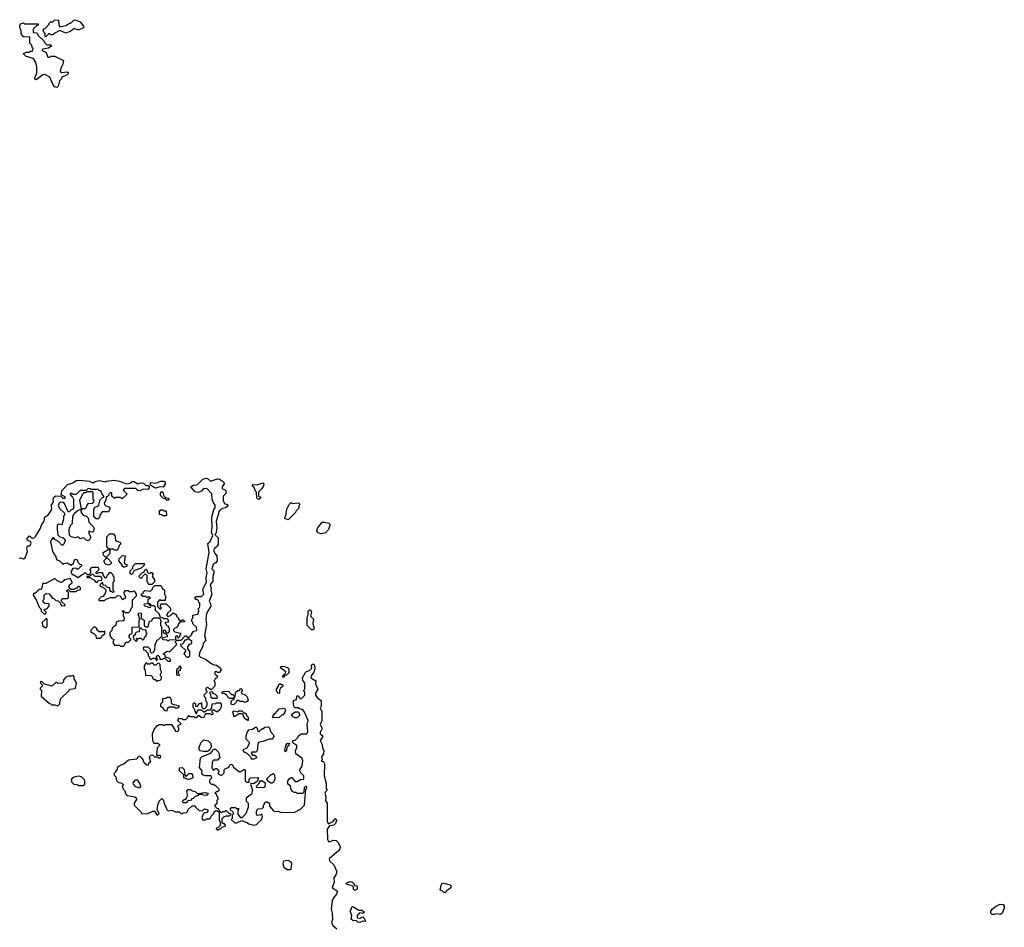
# Model space of a CAD drawing. Extents: x 2219101 to 2444320, y 201258 to 358766.
# Tile 270 of 349: x 2367257 to 2377004, y 263767 to 272750. Entities that reach past the tile are written whole.
import ezdxf

# ---------------------------------------------------------------- set-up
doc = ezdxf.new("R2010")
doc.units = 0

msp = doc.modelspace()

# ---------------------------------------------------------------- linework, layer by layer
at = {"layer": '0CON10XD'}
for points in [[(2367515, 272580), (2367510, 272585), (2367510, 272615), (2367493, 272633), (2367491.7, 272658.3), (2367508.3, 272661.7), (2367550, 272705), (2367550, 272715), (2367561.7, 272728.3), (2367585, 272730), (2367605, 272750), (2367640, 272745), (2367642.5, 272695), (2367655, 272680), (2367715, 272692.5), (2367755, 272720), (2367765, 272720), (2367785, 272740), (2367805, 272747.5), (2367855, 272727.5), (2367887, 272687), (2367890, 272675), (2367882.5, 272665), (2367845, 272650), (2367831.7, 272648.3), (2367795, 272662.5), (2367762.5, 272635), (2367715, 272616.2), (2367655, 272642.5), (2367603, 272617), (2367585, 272600), (2367565, 272600), (2367555, 272610), (2367545, 272610), (2367515, 272580)], [(2367625, 272080), (2367602.5, 272085), (2367583.3, 272113.3), (2367555, 272180), (2367505, 272207.5), (2367485, 272203.3), (2367420, 272155), (2367405, 272160), (2367413.3, 272195), (2367427, 272217), (2367427.5, 272285), (2367417.5, 272325), (2367395, 272367.5), (2367320, 272385), (2367290, 272415), (2367325, 272430), (2367355, 272430), (2367363, 272437), (2367385, 272440), (2367390, 272465), (2367380, 272475), (2367378.3, 272498.3), (2367358.3, 272518.3), (2367358.3, 272578.3), (2367295, 272580), (2367281.7, 272591.7), (2367272.5, 272615), (2367271.7, 272641.7), (2367258.3, 272668.3), (2367260, 272705), (2367265, 272710), (2367295, 272720), (2367305, 272710), (2367438.3, 272708.3), (2367440, 272695), (2367421.7, 272688.3), (2367390, 272655), (2367391.7, 272621.7), (2367425, 272620), (2367440, 272595), (2367498.3, 272538.3), (2367505, 272520), (2367525, 272500), (2367565, 272500), (2367570, 272495), (2367566.4, 272483.6), (2367541.7, 272468.3), (2367481.7, 272458.3), (2367480, 272445), (2367520, 272425), (2367535, 272380), (2367555, 272380), (2367565, 272390), (2367605, 272390), (2367690, 272345), (2367685, 272310), (2367665, 272270), (2367658.3, 272238.3), (2367675, 272227.5), (2367725, 272232.5), (2367735.8, 272225.8), (2367736.7, 272215), (2367727.5, 272205), (2367671.7, 272178.3), (2367670, 272165), (2367650, 272145), (2367637, 272093), (2367625, 272080)], [(2367250, 267420), (2367265, 267423.8), (2367295, 267413.3), (2367311.2, 267425), (2367333.8, 267485), (2367327, 267517), (2367330, 267535), (2367335, 267542.5), (2367356.1, 267543.9), (2367370, 267565), (2367362.5, 267585), (2367330, 267600), (2367330, 267615), (2367355, 267640), (2367385, 267618), (2367400, 267620), (2367413.8, 267635), (2367459.7, 267710.3), (2367476.2, 267755), (2367498.8, 267785), (2367505, 267830), (2367535.9, 267844.1), (2367570, 267895), (2367573.8, 267915), (2367568.3, 267941.7), (2367591.7, 267978.3), (2367587.5, 268005), (2367595, 268022.5), (2367615, 268036.2), (2367663, 268033), (2367684.4, 268014.4), (2367706.1, 268013.9), (2367707.5, 268027.5), (2367666.7, 268046.7), (2367675, 268087.5), (2367731.2, 268148.8), (2367783.6, 268166.4), (2367815, 268190), (2367853.6, 268193.6), (2367944, 268184), (2367985, 268167.5), (2368005, 268180), (2368045, 268188.8), (2368105, 268177.5), (2368116.4, 268183.6), (2368188.3, 268191.7), (2368245, 268183.3), (2368315, 268156.7), (2368355, 268163.3), (2368371.7, 268178.3), (2368385, 268180), (2368425, 268157.5), (2368455, 268166.7), (2368481.7, 268161.7), (2368505, 268140), (2368528.3, 268138.3), (2368540, 268125), (2368540, 268115), (2368525, 268100), (2368478.3, 268101.7), (2368445, 268087.5), (2368425, 268090), (2368405, 268110), (2368295, 268110), (2368280, 268095), (2368320, 268055), (2368275, 268010), (2368265, 268010), (2368255, 268020), (2368205, 268020), (2368195, 268010), (2368170, 268035), (2368168.3, 268068.3), (2368151.7, 268068.3), (2368140, 268055), (2368140, 268045), (2368125, 268030), (2368111.7, 268028.3), (2368110, 267995), (2368092.5, 267965), (2368095, 267950), (2368108.3, 267938.3), (2368138.3, 267928.3), (2368150, 267915), (2368150, 267905), (2368135, 267880), (2368071.7, 267878.3), (2368050, 267845), (2368048.3, 267821.7), (2368035, 267810), (2368015, 267810), (2367990, 267835), (2367990, 267905), (2368005, 267930), (2368025, 267932.5), (2368040, 267945), (2368053, 267997), (2368075, 268020), (2368090, 268025), (2368090, 268035), (2368073, 268053), (2368058.3, 268088.3), (2368045, 268090), (2368035, 268100), (2367965, 268100), (2367957, 268107), (2367935, 268110), (2367915, 268090), (2367855, 268090), (2367815, 268050), (2367785, 268050), (2367775, 268060), (2367755, 268060), (2367755, 268050), (2367780, 268025), (2367790, 268005), (2367790, 267915), (2367778.3, 267901.7), (2367765, 267900), (2367745, 267880), (2367735, 267880), (2367701.2, 267961.2), (2367685, 267971.4), (2367665, 267974.2), (2367651.7, 267968.3), (2367638, 267945), (2367652.1, 267912.1), (2367700, 267865), (2367700, 267845), (2367690, 267835), (2367690, 267805), (2367675, 267750), (2367645, 267757.5), (2367627.5, 267745), (2367626.7, 267705), (2367635, 267650), (2367655, 267630), (2367685, 267623.3), (2367705, 267610), (2367706.4, 267593.6), (2367695, 267560), (2367685, 267550), (2367675, 267550), (2367640, 267585), (2367603.6, 267603.6), (2367595, 267620), (2367585, 267620), (2367570, 267605), (2367562.5, 267585), (2367580, 267485), (2367590, 267475), (2367590, 267465), (2367610, 267445), (2367621.7, 267411.7), (2367635, 267400), (2367648.3, 267398.3), (2367685, 267360), (2367693, 267367), (2367725, 267372.5), (2367765, 267350), (2367788.3, 267371.7), (2367800, 267405), (2367805, 267410), (2367818.3, 267408.3), (2367830, 267395), (2367831.7, 267381.7), (2367851.7, 267361.7), (2367868.3, 267358.3), (2367870, 267345), (2367835, 267310), (2367825, 267310), (2367815, 267320), (2367781.7, 267318.3), (2367762.5, 267285), (2367775, 267260), (2367785, 267260), (2367835, 267230), (2367875, 267260), (2367888.3, 267261.7), (2367905, 267280), (2367925, 267260), (2367948.3, 267261.7), (2367960, 267275), (2367960, 267295), (2367950, 267305), (2367975, 267330), (2368035, 267330), (2368040, 267305), (2368011.7, 267278.3), (2368011.7, 267271.7), (2368025, 267270), (2368035, 267280), (2368075, 267280), (2368080, 267255), (2368095, 267230), (2368115, 267230), (2368121.7, 267248.3), (2368140, 267265), (2368140, 267275), (2368145, 267280), (2368158.3, 267278.3), (2368178.3, 267258.3), (2368180, 267245), (2368190, 267235), (2368190, 267185), (2368180, 267175), (2368177.5, 267155), (2368180, 267105), (2368190, 267095), (2368190, 267085), (2368175, 267080), (2368165, 267090), (2368151.7, 267091.7), (2368148.3, 267128.3), (2368125, 267130), (2368105, 267150), (2368081.7, 267151.7), (2368080, 267175), (2368071.7, 267178.3), (2368051.7, 267158.3), (2368050, 267145), (2368088.3, 267128.3), (2368108.3, 267108.3), (2368110, 267095), (2368100, 267065), (2368078.3, 267041.7), (2368060, 267035), (2368040, 267015), (2368040, 267005), (2368045, 267000), (2368095, 267000), (2368105, 267010), (2368155, 267030), (2368205, 267030), (2368225, 267050), (2368248.3, 267048.3), (2368260, 267035), (2368260, 267025), (2368275, 267010), (2368308.3, 267031.7), (2368298.3, 267058.3), (2368290, 267065), (2368290, 267085), (2368305, 267100), (2368331.7, 267101.7), (2368345, 267090), (2368375, 267090), (2368388.3, 267098.3), (2368410, 267065), (2368410, 267045), (2368370, 267005), (2368370, 266935), (2368360, 266925), (2368348.3, 266891.7), (2368335, 266880), (2368305, 266880), (2368285, 266900), (2368270, 266895), (2368280, 266885), (2368280, 266845), (2368290, 266835), (2368288.3, 266801.7), (2368235, 266797.5), (2368211.7, 266788.3), (2368208.3, 266751.7), (2368191.7, 266748.3), (2368171.7, 266728.3), (2368170, 266705), (2368150, 266685), (2368150, 266655), (2368165, 266630), (2368190, 266615), (2368180, 266585), (2368195, 266560), (2368245, 266560), (2368255, 266550), (2368285, 266550), (2368298.3, 266561.7), (2368300, 266575), (2368311.7, 266588.3), (2368335, 266590), (2368358.3, 266611.7), (2368358.3, 266618.3), (2368340, 266635), (2368340, 266655), (2368351.7, 266668.3), (2368370, 266675), (2368371.7, 266738.3), (2368435, 266740), (2368440, 266745), (2368440, 266805), (2368450, 266815), (2368440, 266825), (2368440, 266845), (2368430, 266855), (2368435, 266880), (2368460, 266875), (2368460, 266825), (2368488.3, 266808.3), (2368490, 266755), (2368505, 266740), (2368528.3, 266741.7), (2368541.7, 266798.3), (2368565, 266800), (2368571.7, 266818.3), (2368585, 266830), (2368635, 266830), (2368648.3, 266818.3), (2368650, 266805), (2368660, 266795), (2368650, 266785), (2368650, 266755), (2368660, 266745), (2368660, 266645), (2368628.3, 266611.7), (2368610, 266605), (2368610, 266595), (2368593, 266567), (2368590, 266505), (2368580, 266495), (2368578.3, 266481.7), (2368565, 266480), (2368551.7, 266491.7), (2368550, 266515), (2368528.3, 266538.3), (2368485, 266540), (2368480, 266535), (2368481.7, 266511.7), (2368498.3, 266508.3), (2368528.3, 266478.3), (2368530, 266455), (2368540, 266445), (2368541.7, 266431.7), (2368555, 266420), (2368565, 266420), (2368575, 266430), (2368595, 266430), (2368611.7, 266411.7), (2368618.3, 266411.7), (2368620, 266425), (2368610, 266435), (2368610, 266445), (2368625, 266460), (2368640, 266445), (2368645, 266420), (2368675, 266420), (2368685, 266430), (2368695, 266430), (2368721.7, 266401.7), (2368748.3, 266401.7), (2368748.3, 266418.3), (2368735, 266430), (2368701.7, 266441.7), (2368698.3, 266458.3), (2368681.7, 266471.7), (2368681.7, 266478.3), (2368715, 266500), (2368738.3, 266491.7), (2368808.3, 266561.7), (2368810, 266575), (2368800, 266585), (2368800, 266595), (2368811.7, 266608.3), (2368855, 266610), (2368895, 266650), (2368905, 266650), (2368915, 266640), (2368935, 266640), (2368960, 266665), (2368960, 266675)], [(2368960, 266675), (2368981.7, 266698.3), (2369010, 266705), (2369008.3, 266738.3), (2368971.7, 266771.7), (2368970, 266785), (2368960, 266795), (2368960, 266815), (2368970, 266825), (2368970, 266855), (2369020, 266865), (2369030, 266895), (2369030, 266905), (2369020, 266915), (2369037, 266933), (2369040, 266945), (2369040, 266975), (2369030, 266985), (2369028.3, 266998.3), (2369015, 267010), (2369001.7, 267011.7), (2368990, 267025), (2369005, 267040), (2369055, 267040), (2369080, 267065), (2369070, 267115), (2369106.4, 267183.6), (2369102.5, 267225), (2369112.5, 267275), (2369102.5, 267315), (2369132.5, 267475), (2369120, 267565), (2369142.5, 267585), (2369170, 267645), (2369157, 267677), (2369162.5, 267725), (2369160, 267825), (2369178.3, 267901.7), (2369191.7, 267918.3), (2369192.5, 267945), (2369173, 267973), (2369163, 268003), (2369158.3, 268058.3), (2369108.3, 268108.3), (2369073, 268107), (2369056.7, 268083.3), (2369025, 268070), (2368995, 268077.5), (2368950, 268125), (2368975, 268142.5), (2369015, 268147.5), (2369065, 268198.8), (2369095, 268211.4), (2369115, 268210), (2369145, 268182.5), (2369215, 268206.2), (2369235, 268202.5), (2369263, 268183), (2369280, 268165), (2369280, 268155), (2369260, 268125), (2369260, 268105), (2369285, 268100), (2369300, 268085), (2369298.3, 268061.7), (2369270, 268035), (2369270, 267985), (2369280, 267975), (2369281.7, 267961.7), (2369315, 267950), (2369317.5, 267935), (2369295, 267917.5), (2369265, 267912.5), (2369240, 267900), (2369228.3, 267881.7), (2369221.7, 267848.3), (2369202.5, 267785), (2369207, 267717), (2369197, 267663), (2369190, 267655), (2369221.7, 267621.7), (2369220, 267555), (2369215, 267540), (2369183.9, 267516.1), (2369176.7, 267495), (2369187.5, 267465), (2369207.5, 267445), (2369210, 267395), (2369195, 267370), (2369185, 267370), (2369171.7, 267358.3), (2369157.5, 267315), (2369177.5, 267295), (2369180, 267275), (2369168.3, 267241.7), (2369167, 267193), (2369142.5, 267155), (2369152.5, 267125), (2369150, 267105), (2369157.5, 267065), (2369132.5, 266995), (2369147, 266967), (2369147.5, 266945), (2369113, 266887), (2369102.5, 266855), (2369100, 266815), (2369107.5, 266765), (2369087.5, 266655), (2369100, 266605), (2369073, 266577), (2369070, 266545), (2369037.5, 266485), (2369033.3, 266455), (2369045, 266440), (2369095, 266420), (2369160, 266375), (2369183, 266363), (2369205, 266360), (2369243, 266333), (2369252.5, 266315), (2369235, 266290), (2369215, 266290), (2369205, 266300), (2369190, 266295), (2369190, 266275), (2369210, 266255), (2369208.3, 266231.7), (2369191.7, 266228.3), (2369190, 266215), (2369180, 266205), (2369190, 266195), (2369190, 266155), (2369155, 266120), (2369145, 266120), (2369115, 266140), (2369100, 266135), (2369100, 266115), (2369110, 266105), (2369110, 266095), (2369080, 266065), (2369081.7, 266051.7), (2369097, 266037), (2369100, 266005), (2369110, 265995), (2369110, 265965), (2369098.3, 265941.7), (2369085, 265930), (2369075, 265930), (2369061.7, 265941.7), (2369060, 265985), (2369055, 265990), (2369045, 265980), (2369031.7, 265978.3), (2369015, 265950), (2369001.7, 265951.7), (2369000, 265975), (2368988.3, 265988.3), (2368970, 265975), (2368970, 265945), (2368980, 265935), (2369001.7, 265881.7), (2369008.3, 265881.7), (2369020, 265915), (2369025, 265920), (2369055, 265920), (2369075, 265900), (2369085, 265900), (2369115, 265920), (2369145, 265920), (2369160, 265935), (2369161.7, 265978.3), (2369197, 265983), (2369205, 265990), (2369245, 265990), (2369251.7, 265981.7), (2369252.5, 265945), (2369239.3, 265920.7), (2369215, 265900), (2369205, 265900), (2369175, 265920), (2369160, 265905), (2369160, 265895), (2369170, 265885), (2369168.3, 265871.7), (2369155, 265870), (2369145, 265880), (2369095, 265880), (2369075, 265840), (2369053, 265843), (2369035, 265860), (2369021.7, 265858.3), (2369005, 265840), (2368995, 265840), (2368985, 265850), (2368945, 265850), (2368935, 265860), (2368925, 265860), (2368918.3, 265841.7), (2368895, 265820), (2368875, 265820), (2368865, 265830), (2368845, 265830), (2368831.7, 265838.3), (2368820, 265815), (2368848.3, 265788.3), (2368850, 265775), (2368831.7, 265768.3), (2368820, 265755), (2368830, 265745), (2368830, 265715), (2368815, 265700), (2368800, 265705), (2368800, 265715), (2368765, 265770), (2368695, 265770), (2368685, 265760), (2368675, 265770), (2368635, 265770), (2368625, 265760), (2368615, 265760), (2368590, 265735), (2368568.3, 265681.7), (2368572.5, 265615), (2368585, 265590), (2368625, 265590), (2368640, 265575), (2368640, 265565), (2368618.3, 265541.7), (2368610, 265475), (2368615, 265470), (2368645, 265470), (2368650, 265465), (2368648.3, 265441.7), (2368635, 265440), (2368625, 265450), (2368595, 265450), (2368575, 265470), (2368551.7, 265468.3), (2368540, 265455), (2368550, 265405), (2368531.7, 265388.3), (2368528.3, 265371.7), (2368515, 265370), (2368490, 265395), (2368480, 265425), (2368468.3, 265438.3), (2368448.3, 265458.3), (2368435, 265460), (2368421.7, 265448.3), (2368415, 265430), (2368335, 265422.5), (2368290, 265385), (2368251.7, 265368.3), (2368245, 265360), (2368231.7, 265358.3), (2368220, 265345), (2368220, 265325), (2368210, 265315), (2368210, 265305), (2368190, 265285), (2368191.7, 265271.7), (2368210, 265255), (2368215, 265220), (2368235, 265200), (2368257, 265197), (2368280, 265185), (2368270, 265155), (2368280, 265145), (2368280, 265135), (2368298.3, 265118.3), (2368303, 265093), (2368311.7, 265081.7), (2368325, 265070), (2368397, 265057), (2368408.3, 265048.3), (2368411.7, 265031.7), (2368390, 264995), (2368390, 264975), (2368460, 264905), (2368465, 264890), (2368525, 264892.5), (2368575, 264917.5), (2368590, 264915), (2368615, 264880), (2368625, 264880), (2368638.3, 264891.7), (2368618.3, 264928.3), (2368623.3, 264975), (2368637.5, 265015), (2368665, 265040), (2368680, 265025), (2368683, 265003), (2368713, 264933), (2368725, 264920), (2368765, 264927.5), (2368795, 264910), (2368835, 264910), (2368851.7, 264891.7), (2368865, 264890), (2368875, 264900), (2368908.3, 264901.7), (2368920, 264915), (2368921.7, 264928.3), (2368965, 264970), (2368995, 264970), (2369001.7, 264951.7), (2369033, 264923), (2369065, 264920), (2369085, 264940), (2369118.3, 264928.3), (2369120, 264915), (2369108.3, 264901.7), (2369085, 264900), (2369073, 264887), (2369060, 264855), (2369065, 264830), (2369095, 264830), (2369105, 264840), (2369138.3, 264841.7), (2369150, 264855), (2369151.7, 264868.3), (2369178.3, 264891.7), (2369181.7, 264908.3), (2369195, 264920), (2369215, 264920), (2369230, 264905), (2369230, 264825), (2369240, 264815), (2369240, 264775), (2369218.3, 264751.7), (2369201.7, 264748.3), (2369201.7, 264741.7), (2369215, 264730), (2369225, 264730), (2369235, 264740), (2369245, 264740), (2369261.7, 264758.3), (2369298.3, 264771.7), (2369285, 264790), (2369275, 264790), (2369261.7, 264801.7), (2369260, 264845), (2369278.3, 264861.7), (2369305, 264870), (2369335, 264870), (2369350, 264885), (2369331.7, 264891.7), (2369305, 264920), (2369295, 264920), (2369285, 264910), (2369265, 264910), (2369255, 264900), (2369231.7, 264921.7), (2369225, 264940), (2369211.7, 264941.7), (2369191.7, 264961.7), (2369191.7, 264978.3), (2369210, 264995), (2369210, 265025), (2369220, 265035), (2369220, 265045), (2369205, 265080), (2369190, 265095), (2369205, 265110), (2369215, 265110), (2369230, 265125), (2369230, 265135), (2369195, 265170), (2369185, 265170), (2369175, 265180), (2369155, 265180), (2369140, 265195), (2369140, 265225), (2369157.5, 265245), (2369155, 265260), (2369145, 265267.5), (2369095, 265267.5), (2369067, 265277), (2369060, 265295), (2369062.5, 265315), (2369037, 265347), (2369045, 265440), (2369063, 265457), (2369148.3, 265491.7), (2369170, 265515), (2369175, 265530), (2369195, 265530), (2369220, 265505), (2369230, 265485), (2369230, 265465), (2369240, 265455), (2369215, 265420), (2369175, 265420), (2369170, 265415), (2369162.5, 265395), (2369160, 265345), (2369175, 265320), (2369195, 265340), (2369205, 265340), (2369211.7, 265331.7), (2369230, 265305), (2369220, 265295), (2369220, 265285), (2369255, 265270), (2369280, 265295), (2369280, 265325), (2369295, 265340), (2369325, 265350), (2369341.7, 265378.3), (2369355, 265380), (2369370, 265365), (2369370, 265355), (2369425, 265310), (2369445, 265310), (2369475, 265330), (2369485, 265330), (2369490, 265315), (2369490, 265215), (2369501.7, 265201.7), (2369528.3, 265201.7), (2369528.3, 265231.7), (2369543, 265247), (2369615, 265250), (2369620, 265245), (2369610, 265215), (2369598.3, 265201.7), (2369571.7, 265188.3), (2369545, 265190), (2369540, 265185), (2369562.5, 265125), (2369550, 265085), (2369500, 265045), (2369500, 265015), (2369520, 264995), (2369520, 264955), (2369495, 264890), (2369455, 264850), (2369445, 264850), (2369420, 264885), (2369420, 264925), (2369428.3, 264938.3), (2369405, 264940), (2369395, 264950), (2369355, 264950), (2369341.7, 264938.3), (2369341.7, 264931.7), (2369370, 264905), (2369370, 264885), (2369360, 264875), (2369360, 264845), (2369350, 264835), (2369385, 264800), (2369405, 264800), (2369455, 264822.5), (2369511.7, 264801.7), (2369525, 264790), (2369568.3, 264778.3), (2369600, 264785), (2369650, 264835), (2369660, 264865), (2369655, 264890), (2369645, 264880), (2369611.7, 264871.7), (2369600, 264885), (2369600, 264915), (2369615, 264940), (2369658.3, 264941.7), (2369670, 264955), (2369670, 264975), (2369680, 264985), (2369681.7, 264998.3), (2369695, 265010), (2369705, 265010), (2369719.3, 264999.3), (2369730, 264985), (2369730, 264965), (2369768.3, 264918.3), (2369785, 264912.5), (2369816.4, 264916.4), (2369845, 264903.3), (2369980, 264905), (2370035, 264937.5), (2370077.5, 264975), (2370090, 265135), (2370100, 265145), (2370095, 265160), (2370085, 265160), (2370071.7, 265148.3), (2370070, 265105), (2370055, 265090), (2370005, 265090), (2369995, 265100)], [(2368605, 268112.5), (2368590, 268115), (2368551.7, 268141.7), (2368550, 268165), (2368555, 268170), (2368605, 268162.5), (2368655, 268182.5), (2368685, 268182.5), (2368697.5, 268175), (2368697, 268153), (2368678.3, 268121.7), (2368645, 268127.5), (2368605, 268112.5)], [(2369625, 268002.5), (2369615, 268003.3), (2369603.3, 268015), (2369600, 268075), (2369590, 268085), (2369578.3, 268118.3), (2369561.7, 268131.7), (2369560, 268145), (2369565, 268150), (2369605, 268147.5), (2369665, 268167.5), (2369673, 268153), (2369670, 268135), (2369655, 268110), (2369620, 268075), (2369620, 268035), (2369640, 268025), (2369640, 268015), (2369625, 268002.5)], [(2367935, 267592.5), (2367915, 267597.5), (2367895, 267617.5), (2367885, 267620), (2367855, 267612.5), (2367835, 267630), (2367805, 267620), (2367765, 267630), (2367748.3, 267648.3), (2367747.5, 267695), (2367750, 267725), (2367760, 267735), (2367760, 267745), (2367780, 267765), (2367783, 267837), (2367800, 267865), (2367825, 267890), (2367870, 267910), (2367852.5, 267995), (2367881.7, 268058.3), (2367895, 268070), (2367915, 268070), (2367925, 268080), (2367975, 268080), (2367980, 268075), (2367980, 268005), (2367990, 267995), (2367987, 267973), (2367975, 267960), (2367931.7, 267958.3), (2367920, 267945), (2367910, 267915), (2367901.7, 267908.3), (2367870, 267910), (2367870, 267895), (2367862.5, 267887.5), (2367867.5, 267865), (2367885, 267847.5), (2367917, 267837), (2367935, 267820), (2367940, 267775), (2367985, 267732.5), (2367993.3, 267715), (2367985, 267682.5), (2367975, 267677.5), (2367952.5, 267682.5), (2367945, 267690), (2367940, 267685), (2367940, 267665), (2367957.5, 267635), (2367957.5, 267625), (2367952.5, 267605), (2367935, 267592.5)], [(2368725, 267993.3), (2368710, 267995), (2368698.3, 268008.3), (2368681.7, 268011.7), (2368651.7, 268041.7), (2368650, 268065), (2368665, 268080), (2368677, 268067), (2368681.7, 268041.7), (2368701.7, 268021.7), (2368727.5, 268015), (2368732.5, 268005), (2368725, 267993.3)], [(2369915, 267800), (2369881.7, 267811.7), (2369880, 267825), (2369890, 267835), (2369902.5, 267905), (2369925, 267950), (2369945, 267970), (2369955, 267962.5), (2370017, 267967), (2370030, 267955), (2370020, 267935), (2370020, 267915), (2369990, 267885), (2369987, 267873), (2369968.3, 267851.7), (2369915, 267800)], [(2368705, 267840), (2368675, 267840), (2368665, 267850), (2368641.7, 267851.7), (2368641.7, 267888.3), (2368655, 267900), (2368675, 267900), (2368685, 267890), (2368708.3, 267888.3), (2368710, 267845), (2368705, 267840)], [(2370235, 267660), (2370204.1, 267674.1), (2370196.7, 267695), (2370203.9, 267716.1), (2370250, 267775), (2370275, 267776.7), (2370317.5, 267767.5), (2370327.5, 267757.5), (2370327.5, 267745), (2370312.5, 267705), (2370285, 267672.5), (2370255, 267663.3), (2370235, 267660)], [(2368115, 267430), (2368105, 267430), (2368085, 267450), (2368082.5, 267475), (2368140, 267510), (2368120, 267535), (2368118.3, 267631.7), (2368145, 267660), (2368185, 267660), (2368200, 267645), (2368205, 267600), (2368218.3, 267588.3), (2368248.3, 267578.3), (2368260, 267565), (2368240, 267545), (2368225, 267500), (2368195, 267500), (2368185, 267510), (2368140, 267510), (2368147.5, 267497.5), (2368147.5, 267465), (2368115, 267430)], [(2368135, 267352.5), (2368105, 267360), (2368093, 267383), (2368093, 267397), (2368115, 267420), (2368125, 267420), (2368170, 267375), (2368155, 267360), (2368135, 267352.5)], [(2368285, 267330), (2368271.7, 267341.7), (2368270, 267355), (2368237.5, 267395), (2368240, 267415), (2368275, 267447.5), (2368300, 267445), (2368292.5, 267375), (2368301.7, 267361.7), (2368320, 267355), (2368318.3, 267341.7), (2368295, 267332.5), (2368285, 267330)], [(2368365, 267260), (2368350, 267265), (2368350, 267295), (2368378.3, 267321.7), (2368380, 267345), (2368401.7, 267368.3), (2368488.3, 267368.3), (2368488.3, 267351.7), (2368458.3, 267321.7), (2368391.7, 267298.3), (2368380, 267285), (2368378.3, 267271.7), (2368365, 267260)], [(2368565, 267160), (2368535, 267160), (2368530, 267165), (2368530, 267175), (2368520, 267185), (2368517.5, 267247.5), (2368508.3, 267258.3), (2368491.7, 267258.3), (2368455, 267220), (2368440, 267235), (2368440, 267245), (2368471.7, 267278.3), (2368488.3, 267281.7), (2368491.7, 267298.3), (2368505, 267310), (2368518.3, 267298.3), (2368520, 267285), (2368531.7, 267271.7), (2368545, 267270), (2368555, 267280), (2368565, 267280), (2368580, 267265), (2368572.5, 267257.5), (2368572.5, 267235), (2368590, 267205), (2368590, 267185), (2368565, 267160)], [(2367515, 266870), (2367520, 266885), (2367501.7, 266901.7), (2367500, 266915), (2367525, 266920), (2367550, 266945), (2367548.3, 266968.3), (2367505, 266970), (2367490, 266985), (2367490, 267005), (2367500, 267015), (2367500, 267055), (2367515, 267070), (2367547, 267067), (2367580, 267025), (2367595, 267020), (2367615, 267000), (2367638.3, 266998.3), (2367658.3, 266978.3), (2367660, 266965), (2367671.7, 266951.7), (2367705, 266950), (2367708.3, 266958.3), (2367671.7, 266991.7), (2367670, 267005), (2367685, 267020), (2367725, 267020), (2367738.3, 267031.7), (2367740, 267085), (2367721.7, 267091.7), (2367721.7, 267098.3), (2367735, 267110), (2367755, 267090), (2367815, 267090), (2367825, 267100), (2367858.3, 267111.7), (2367858.3, 267128.3), (2367845, 267140), (2367835, 267140), (2367818.3, 267121.7), (2367805, 267120), (2367795, 267110), (2367761.7, 267111.7), (2367743, 267137), (2367750, 267155), (2367765, 267170), (2367780, 267175), (2367755, 267217.5), (2367705, 267207.5), (2367678.3, 267181.7), (2367665, 267180), (2367625, 267200), (2367605, 267220), (2367515, 267170), (2367481.7, 267168.3), (2367480, 267135), (2367468.3, 267111.7), (2367445, 267110), (2367419.3, 267080.7), (2367405, 267070), (2367395, 267070), (2367390, 267055), (2367421.7, 267001.7), (2367450, 266935), (2367470, 266915), (2367470, 266895), (2367495, 266870), (2367515, 266870)], [(2368025, 267180), (2368035, 267200), (2368068.3, 267201.7), (2368070, 267225), (2368058.3, 267238.3), (2368005, 267240), (2367985, 267260), (2367975, 267260), (2367945, 267240), (2367921.7, 267238.3), (2367925, 267230), (2367958.3, 267228.3), (2367973, 267213), (2367988.3, 267208.3), (2368011.7, 267181.7), (2368025, 267180)], [(2368725, 266600), (2368715, 266610), (2368681.7, 266611.7), (2368670, 266625), (2368670, 266635), (2368720, 266645), (2368720, 266655), (2368708.3, 266668.3), (2368695, 266670), (2368681.7, 266681.7), (2368681.7, 266708.3), (2368698.3, 266708.3), (2368701.7, 266691.7), (2368715, 266680), (2368728.3, 266681.7), (2368740, 266695), (2368740, 266725), (2368730, 266735), (2368728.3, 266748.3), (2368711.7, 266751.7), (2368710, 266765), (2368700, 266775), (2368701.7, 266788.3), (2368728.3, 266791.7), (2368728.3, 266808.3), (2368715, 266820), (2368685, 266820), (2368675, 266830), (2368651.7, 266831.7), (2368638.3, 266868.3), (2368601.7, 266901.7), (2368600, 266935), (2368588.3, 266948.3), (2368565, 266950), (2368548.3, 266968.3), (2368530, 266970), (2368550, 266945), (2368548.3, 266931.7), (2368535, 266930), (2368525, 266940), (2368501.7, 266941.7), (2368490, 266955), (2368491.7, 266968.3), (2368530, 266970), (2368530, 267015), (2368550, 267025), (2368535, 267040), (2368525, 267030), (2368515, 267030), (2368505, 267040), (2368475, 267040), (2368460, 267055), (2368461.7, 267068.3), (2368478.3, 267071.7), (2368481.7, 267088.3), (2368495, 267100), (2368550, 267095), (2368570, 267115), (2368571.7, 267128.3), (2368595, 267150), (2368655, 267150), (2368671.7, 267121.7), (2368690, 267105), (2368690, 267065), (2368700, 267045), (2368698.3, 267001.7), (2368655, 267000), (2368645, 267010), (2368620, 266985), (2368621.7, 266941.7), (2368645, 266920), (2368655, 266920), (2368660, 266925), (2368650, 266935), (2368650, 266955), (2368661.7, 266968.3), (2368708.3, 266968.3), (2368745, 266930), (2368750, 266915), (2368748.3, 266901.7), (2368720, 266875), (2368720, 266865), (2368710, 266855), (2368721.7, 266841.7), (2368748.3, 266851.7), (2368775, 266880), (2368808.3, 266858.3), (2368810, 266845), (2368830, 266825), (2368830, 266815), (2368841.7, 266801.7), (2368855, 266800), (2368865, 266810), (2368875, 266810), (2368890, 266795), (2368885, 266790), (2368841.7, 266788.3), (2368828.3, 266771.7), (2368818.3, 266741.7), (2368805, 266730), (2368791.7, 266728.3), (2368780, 266715), (2368780, 266705), (2368791.7, 266691.7), (2368848.3, 266678.3), (2368850, 266665), (2368840, 266655), (2368838.3, 266641.7), (2368825, 266630), (2368818.3, 266648.3), (2368805, 266650), (2368800, 266645), (2368798.3, 266611.7), (2368735, 266610), (2368725, 266600)], [(2370145, 266710), (2370102.5, 266755), (2370102.5, 266825), (2370112.5, 266865), (2370112.5, 266895), (2370125, 266910), (2370135, 266907.5), (2370146.7, 266885), (2370136.7, 266845), (2370166.7, 266815), (2370160, 266775), (2370172.5, 266725), (2370165, 266712.5), (2370145, 266710)], [(2367515, 266730), (2367530, 266745), (2367530, 266815), (2367525, 266820), (2367515, 266820), (2367480, 266785), (2367481.7, 266751.7), (2367515, 266730)], [(2368055, 266630), (2368068.3, 266641.7), (2368071.7, 266658.3), (2368085, 266660), (2368098.3, 266671.7), (2368098.3, 266698.3), (2368085, 266690), (2368045, 266690), (2368021.7, 266711.7), (2368020, 266725), (2368008.3, 266738.3), (2367991.7, 266738.3), (2367961.7, 266708.3), (2367961.7, 266691.7), (2367975, 266680), (2367988.3, 266678.3), (2368010, 266655), (2368015, 266630), (2368055, 266630)], [(2368415, 266600), (2368420, 266605), (2368420, 266620), (2368410, 266625), (2368415, 266630), (2368420, 266620), (2368435, 266630), (2368455, 266630), (2368475, 266610), (2368488.3, 266621.7), (2368491.7, 266638.3), (2368508.3, 266651.7), (2368510, 266665), (2368520, 266675), (2368510, 266685), (2368508.3, 266708.3), (2368475, 266710), (2368458.3, 266728.3), (2368441.7, 266728.3), (2368438.3, 266691.7), (2368411.7, 266688.3), (2368400, 266675), (2368398.3, 266661.7), (2368380, 266645), (2368381.7, 266621.7), (2368401.7, 266601.7), (2368415, 266600)], [(2368925, 266440), (2368940, 266455), (2368940, 266495), (2368920, 266525), (2368920, 266545), (2368941.7, 266568.3), (2368960, 266575), (2368960, 266595), (2368935, 266620), (2368915, 266620), (2368905, 266610), (2368891.7, 266608.3), (2368880, 266595), (2368880, 266585), (2368865, 266570), (2368850, 266565), (2368851.7, 266551.7), (2368900, 266505), (2368880, 266475), (2368911.7, 266441.7), (2368925, 266440)], [(2368615, 266200), (2368625, 266210), (2368647, 266213), (2368660, 266225), (2368660, 266245), (2368650, 266255), (2368650, 266275), (2368660, 266285), (2368660, 266295), (2368650, 266315), (2368647, 266367), (2368635, 266380), (2368621.7, 266378.3), (2368605, 266360), (2368591.7, 266361.7), (2368575, 266380), (2368555, 266380), (2368545, 266370), (2368525, 266370), (2368515, 266380), (2368505, 266380), (2368490, 266355), (2368490, 266325), (2368500, 266315), (2368501.7, 266261.7), (2368558.3, 266258.3), (2368570, 266245), (2368571.7, 266231.7), (2368585, 266220), (2368598.3, 266218.3), (2368615, 266200)], [(2368835, 266260), (2368840, 266265), (2368830, 266275), (2368830, 266305), (2368848.3, 266311.7), (2368850, 266325), (2368860, 266335), (2368845, 266350), (2368831.7, 266348.3), (2368828.3, 266331.7), (2368810, 266315), (2368810, 266265), (2368835, 266260)], [(2369865, 266240), (2369860, 266255), (2369888.3, 266281.7), (2369890, 266295), (2369840, 266335), (2369845, 266350), (2369877, 266347), (2369907, 266337), (2369920, 266325), (2369920, 266285), (2369898.3, 266261.7), (2369881.7, 266258.3), (2369865, 266240)], [(2369995, 265100), (2369975, 265100), (2369950, 265115), (2369950, 265125), (2369940, 265135), (2369938.3, 265168.3), (2369910, 265185), (2369910, 265215), (2369923.6, 265236.4), (2369945, 265250), (2369958.3, 265248.3), (2369960, 265235), (2369985, 265210), (2370005, 265210), (2370035, 265230), (2370068.3, 265231.7), (2370070, 265265), (2370040, 265295), (2370030, 265315), (2370030, 265325), (2370052.5, 265365), (2370060, 265415), (2370050, 265445), (2370035, 265450), (2369990, 265485), (2369988.3, 265511.7), (2370000, 265545), (2370000, 265565), (2369961.7, 265591.7), (2369960, 265615), (2369985, 265620), (2370015, 265650), (2370020, 265665), (2370045, 265680), (2370098.3, 265681.7), (2370107.5, 265705), (2370102.5, 265775), (2370112.5, 265815), (2370077, 265897), (2370058.3, 265918.3), (2370025, 265930), (2370015, 265940), (2369985, 265940), (2369975, 265950), (2369967.5, 265975), (2369968.3, 266011.7), (2369998.3, 266021.7), (2370000, 266055), (2370005, 266060), (2370020, 266055), (2370020, 266045), (2370031.7, 266031.7), (2370045, 266030), (2370080, 266065), (2370080, 266095), (2370070, 266105), (2370070, 266115), (2370080, 266125), (2370080, 266185), (2370058.3, 266208.3), (2370057.5, 266235), (2370085, 266290), (2370095, 266300), (2370125, 266307.5), (2370142.5, 266325), (2370147.5, 266335), (2370145, 266360), (2370155, 266370), (2370165, 266370), (2370175, 266360), (2370177.5, 266325), (2370169.3, 266290.7), (2370142.5, 266255), (2370140, 266235), (2370187.5, 266205), (2370183.8, 266175), (2370207.5, 266125), (2370185.8, 266084.2), (2370184, 266065), (2370200, 266040), (2370235.9, 266015.9), (2370241.2, 266005), (2370240, 265955), (2370232.5, 265935), (2370246.7, 265905), (2370246.2, 265815), (2370232, 265775), (2370252.5, 265735), (2370230, 265695), (2370231.7, 265681.7), (2370249.3, 265669.3), (2370257.5, 265655), (2370231.2, 265615), (2370250, 265575), (2370255, 265540), (2370266.2, 265515), (2370264, 265485), (2370243.3, 265455), (2370250, 265425), (2370240, 265415), (2370265, 265403.3), (2370274.2, 265385), (2370271.2, 265265), (2370290.7, 265190.7), (2370290.7, 265140.7), (2370300, 265125), (2370280, 265105), (2370277.5, 265095), (2370288, 265058), (2370285, 265020), (2370300, 264995), (2370300, 264815), (2370315, 264790), (2370360, 264815), (2370375, 264840), (2370385, 264840), (2370392.5, 264825), (2370382.5, 264795), (2370365, 264777.5), (2370325, 264770), (2370301.4, 264738.6), (2370303.8, 264635), (2370315, 264616.7), (2370335, 264617.5), (2370355, 264630), (2370390, 264625), (2370405, 264610), (2370430, 264565), (2370427.5, 264545), (2370415, 264527.5), (2370321.2, 264445), (2370325, 264423.3), (2370367.5, 264385), (2370396.7, 264315), (2370386.7, 264285), (2370367.5, 264255), (2370369.3, 264210.7), (2370351.2, 264165), (2370355, 264152.5), (2370398.8, 264128.8), (2370400, 264115), (2370393.8, 264095), (2370362.7, 264057.3), (2370350.6, 264029.4), (2370341.4, 263945), (2370351.4, 263905), (2370354.2, 263845), (2370343.8, 263815), (2370355, 263783.3), (2370395, 263750)], [(2367635, 265960), (2367655, 265980), (2367657, 266013), (2367665, 266030), (2367745, 266110), (2367750, 266125), (2367805, 266130), (2367810, 266135), (2367820, 266185), (2367797.5, 266225), (2367797, 266247), (2367785, 266260), (2367765, 266252.5), (2367735, 266252.5), (2367715, 266242.5), (2367690, 266215), (2367690, 266195), (2367678.3, 266181.7), (2367635, 266180), (2367625, 266190), (2367615, 266190), (2367575, 266153.3), (2367503, 266173), (2367475, 266200), (2367460, 266195), (2367461.7, 266181.7), (2367480, 266165), (2367480, 266155), (2367460, 266135), (2367460, 266125), (2367471.7, 266111.7), (2367470, 266055), (2367551.7, 265981.7), (2367565, 265980), (2367575, 265970), (2367605, 265970), (2367635, 265960)], [(2369205, 266030), (2369165, 266030), (2369151.7, 266041.7), (2369150, 266075), (2369140, 266085), (2369141.7, 266098.3), (2369155, 266100), (2369171.7, 266081.7), (2369187, 266077), (2369208.3, 266058.3), (2369210, 266035), (2369205, 266030)], [(2369365, 265967.5), (2369350, 265975), (2369350, 266005), (2369361.7, 266018.3), (2369378.3, 266021.7), (2369380, 266040), (2369365, 266030), (2369335, 266030), (2369310, 266055), (2369305, 266070), (2369295, 266070), (2369285, 266080), (2369261.7, 266081.7), (2369260, 266095), (2369265, 266100), (2369325, 266102.5), (2369355, 266070), (2369365, 266070), (2369378.3, 266058.3), (2369380, 266040), (2369385, 266040), (2369397.5, 266095), (2369415, 266110), (2369428.3, 266111.7), (2369445, 266130), (2369460, 266115), (2369460, 266105), (2369450, 266095), (2369451.7, 266081.7), (2369488.3, 266068.3), (2369508.3, 266048.3), (2369520, 266015), (2369508.3, 266001.7), (2369485, 265992.5), (2369465, 266000), (2369435, 266000), (2369425, 266010), (2369405, 266010), (2369400, 265995), (2369375, 265972.5), (2369365, 265967.5)], [(2369825, 266080), (2369810, 266085), (2369810, 266095), (2369800, 266105), (2369800, 266125), (2369820, 266155), (2369821.7, 266168.3), (2369835, 266180), (2369845, 266170), (2369858.3, 266168.3), (2369860, 266155), (2369840, 266135), (2369830, 266115), (2369830, 266085), (2369825, 266080)], [(2368715, 265910), (2368720, 265935), (2368735, 265950), (2368785, 265950), (2368795, 265940), (2368825, 265940), (2368840, 265955), (2368771.7, 265971.7), (2368760, 265985), (2368760, 266015), (2368745, 266040), (2368715, 266040), (2368705, 266030), (2368671.7, 266028.3), (2368670, 265995), (2368650, 265975), (2368650, 265955), (2368678.3, 265938.3), (2368680, 265925), (2368691.7, 265911.7), (2368715, 265910)], [(2369515, 265812.5), (2369483.6, 265833.6), (2369468.3, 265868.3), (2369455, 265880), (2369425, 265880), (2369387, 265853), (2369375, 265852.5), (2369371.7, 265881.7), (2369362.5, 265897.5), (2369375, 265910), (2369415, 265900), (2369425, 265910), (2369455, 265910), (2369471.7, 265891.7), (2369485, 265890), (2369498.3, 265878.3), (2369501.7, 265861.7), (2369517, 265847), (2369520, 265815), (2369515, 265812.5)], [(2369765, 265840), (2369760, 265845), (2369763, 265857), (2369825, 265930), (2369877, 265937), (2369887.5, 265915), (2369882.5, 265895), (2369865, 265870), (2369855, 265870), (2369825, 265842.5), (2369765, 265840)], [(2370005, 265840), (2369985, 265840), (2369965, 265850), (2369950, 265865), (2369950, 265875), (2369985, 265900), (2370018.3, 265898.3), (2370030, 265865), (2370005, 265840)], [(2369575, 265430), (2369551.7, 265431.7), (2369548.3, 265448.3), (2369508.3, 265488.3), (2369485, 265497.5), (2369470, 265515), (2369475, 265530), (2369508.3, 265541.7), (2369532.5, 265585), (2369530, 265595), (2369498.3, 265628.3), (2369498.3, 265661.7), (2369507.5, 265695), (2369525, 265720), (2369561.7, 265728.3), (2369595, 265750), (2369608.3, 265738.3), (2369610, 265715), (2369625, 265700), (2369655, 265730), (2369665, 265730), (2369683, 265747), (2369715, 265750), (2369728.3, 265738.3), (2369740, 265705), (2369767.5, 265675), (2369772.5, 265655), (2369755, 265627.5), (2369725, 265630), (2369675, 265607.5), (2369620, 265595), (2369612.5, 265575), (2369607.5, 265512.5), (2369595, 265500), (2369555, 265500), (2369550, 265495), (2369550, 265485), (2369561.7, 265471.7), (2369585, 265470), (2369600, 265455), (2369600, 265445), (2369575, 265430)], [(2369113, 265507), (2369077, 265507), (2369043, 265513), (2369033, 265523), (2369032.5, 265545), (2369048.3, 265591.7), (2369078.3, 265621.7), (2369123.6, 265613.6), (2369147.5, 265585), (2369151.7, 265548.3), (2369138.3, 265521.7), (2369125, 265512.5), (2369113, 265507)], [(2369885, 265502.5), (2369880, 265515), (2369892.5, 265565), (2369903.6, 265586.4), (2369925, 265590), (2369930, 265585), (2369920, 265575), (2369920, 265565), (2369901.7, 265548.3), (2369897, 265513), (2369885, 265502.5)], [(2368925, 265230), (2368880, 265245), (2368880, 265275), (2368840, 265315), (2368840, 265345), (2368865, 265347.5), (2368885, 265330), (2368890, 265275), (2368905, 265260), (2368935, 265290), (2368958.3, 265288.3), (2368967, 265277), (2368970, 265245), (2368945, 265232.5), (2368925, 265230)], [(2367885, 265170), (2367900, 265185), (2367900, 265215), (2367895, 265230), (2367870, 265255), (2367835, 265262.5), (2367795, 265252.5), (2367770, 265235), (2367770, 265205), (2367793, 265183), (2367825, 265180), (2367835, 265170), (2367885, 265170)], [(2368445, 265142.5), (2368405, 265157.5), (2368382.5, 265185), (2368380, 265195), (2368403, 265227), (2368420, 265225), (2368447, 265187), (2368452.5, 265165), (2368445, 265142.5)], [(2369665, 265147.5), (2369605, 265150), (2369600, 265165), (2369630, 265195), (2369631.7, 265208.3), (2369645, 265220), (2369655, 265220), (2369687, 265197), (2369685, 265152.5), (2369665, 265147.5)], [(2369755, 265192.5), (2369743, 265193), (2369710, 265215), (2369702.5, 265235), (2369745, 265280), (2369755, 265280), (2369765, 265290), (2369780, 265275), (2369782.5, 265235), (2369772.5, 265205), (2369755, 265192.5)], [(2368905, 265000), (2368875, 265000), (2368870, 265015), (2368885, 265030), (2368898.3, 265031.7), (2368911.7, 265048.3), (2368917.5, 265075), (2368910, 265115), (2368925, 265130), (2368945, 265130), (2368973, 265113), (2368995, 265110), (2369015, 265090), (2369055, 265090), (2369063, 265097), (2369095, 265100), (2369120, 265095), (2369118.3, 265081.7), (2369105, 265070), (2369073, 265073), (2369065, 265080), (2369035, 265080), (2369025, 265070), (2368995, 265060), (2368975, 265040), (2368961.7, 265038.3), (2368948.3, 265021.7), (2368921.7, 265018.3), (2368905, 265000)], [(2369935, 264338.6), (2369944.4, 264345.6), (2369948.9, 264371.1), (2369950.9, 264395), (2369943, 264413), (2369915, 264427.1), (2369868.8, 264421.2), (2369862.9, 264395), (2369873, 264363), (2369905, 264339.6), (2369935, 264338.6)], [(2370575, 264130), (2370562.5, 264142.5), (2370560, 264165), (2370548.3, 264178.3), (2370493, 264193), (2370490, 264205), (2370525, 264220), (2370545, 264217.5), (2370560, 264205), (2370571.7, 264181.7), (2370596.4, 264176.4), (2370597.5, 264145), (2370575, 264130)], [(2371475, 264110), (2371455, 264110), (2371438.3, 264128.3), (2371420, 264135), (2371427.5, 264185), (2371443, 264207), (2371517, 264187), (2371530, 264175), (2371513, 264147), (2371481.7, 264128.3), (2371475, 264110)], [(2370625, 263813.3), (2370605, 263817.5), (2370591.7, 263831.7), (2370553, 263833), (2370538.3, 263848.3), (2370543.3, 263885), (2370527.5, 263925), (2370541.7, 263948.3), (2370542.5, 263965), (2370555, 263972.5), (2370615, 263937.5), (2370646.7, 263936.7), (2370670, 263915), (2370655, 263902.5), (2370619.3, 263910.7), (2370593, 263877), (2370601.7, 263861.7), (2370623.6, 263853.6), (2370655, 263870), (2370665, 263860), (2370677.5, 263835), (2370676.4, 263823.6), (2370655, 263827.5), (2370625, 263813.3)], [(2376905, 263892), (2376882, 263892), (2376870, 263905), (2376871.2, 263925), (2376882.5, 263945), (2376915, 263971.2), (2376964.4, 263995.6), (2376994, 263994), (2377003.8, 263975), (2377003.3, 263955), (2376982.5, 263905), (2376965, 263893.3), (2376925, 263901.2), (2376905, 263892)]]:
    msp.add_lwpolyline(points, dxfattribs=at)

doc.saveas('drawing.dxf')
